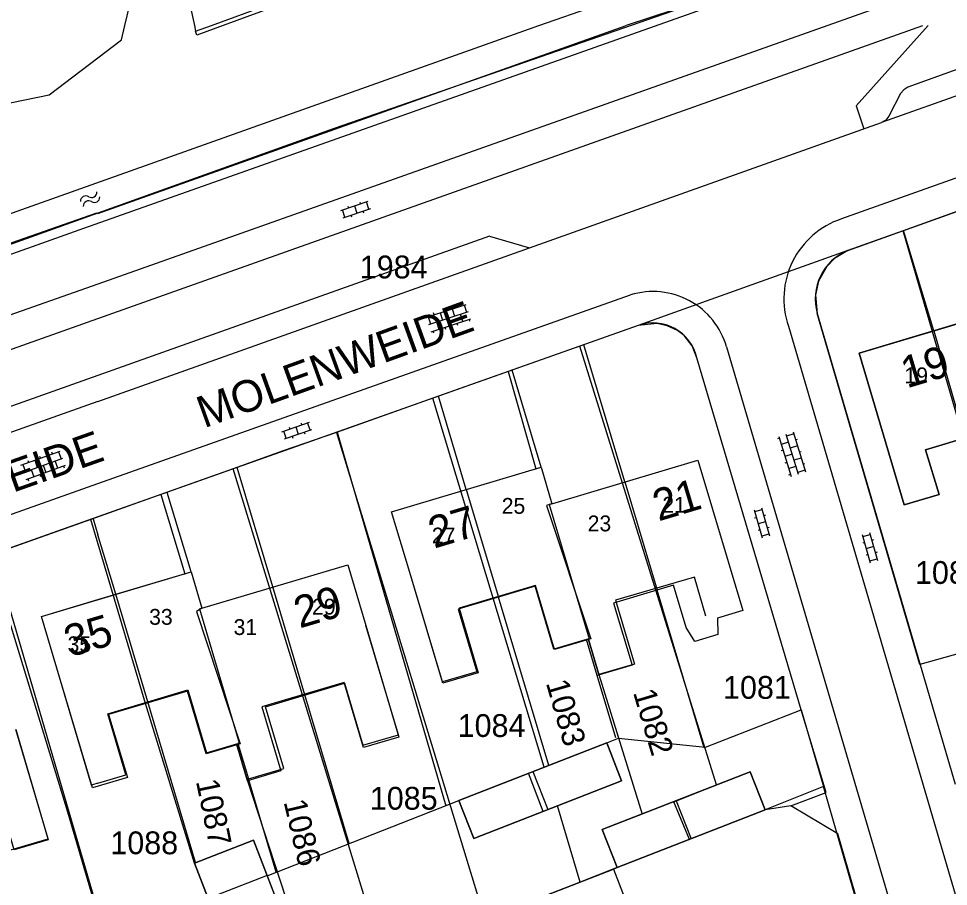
# Model space of a CAD drawing. Extents: x 148816 to 151297, y 399515 to 402500.
# Drawn here: x 150493.7 to 150567.2, y 400432 to 400500.5 of the extents above; entities that cross this region are included whole.
import ezdxf

# ---------------------------------------------------------------- set-up
doc = ezdxf.new("R2010")
doc.units = 0
for name, color, linetype in [('B01 Hoofdgebouw  [D] Norm', 7, 'Continuous'), ('B01 Hoofdgebouw  [T] Norm', 7, 'Continuous'), ('B01 hoofgebouw', 7, 'Continuous'), ('B02 Bijgebouw  [D] Norm', 7, 'Continuous'), ('B07 Tussenmuur  [D] Norm', 7, 'Continuous'), ('G01 perceelsgrens', 7, 'Continuous'), ('S02 Open verharding  Norm', 7, 'Continuous'), ('S05 Water  Norm', 7, 'Continuous'), ('T01 Muur  [T] Gem', 7, 'Continuous'), ('T03 Hek raster  [D] Norm', 7, 'Continuous'), ('T04 Haag heg  [D] Gem', 7, 'Continuous'), ('T09 Insteek water  [D] Norm', 7, 'Continuous'), ('T09 Insteek water  [T] Norm', 7, 'Continuous'), ('V00 Kant verharding algemeen  [T] Norm', 7, 'Continuous'), ('V00 Kant verharding algemeen secundair  [T] Gem', 7, 'Continuous'), ('V00 Kant verharding algemeen secundair  [T] Norm', 7, 'Continuous'), ('Z01 perceelnummer', 7, 'Continuous'), ('Z02 huisnummer', 7, 'Continuous'), ('Z02 Huisnummer  [Tekst] Norm', 7, 'Continuous'), ('Z06 straatnaam', 7, 'Continuous')]:
    doc.layers.add(name, color=color, linetype=linetype)

msp = doc.modelspace()

# ---------------------------------------------------------------- linework, layer by layer
at = {"layer": 'B01 Hoofdgebouw  [D] Norm'}
for p, q in [((150527.209, 400448.157), (150524.62, 400456.8)), ((150545.448, 400455.791), (150540.722, 400454.378)), ((150534.522, 400455.721), (150528.442, 400453.903)), ((150536.011, 400450.742), (150534.522, 400455.721)), ((150540.722, 400454.378), (150542.185, 400449.486)), ((150528.442, 400453.903), (150529.918, 400448.967)), ((150523.723, 400443.996), (150521.15, 400452.63)), ((150538.575, 400451.509), (150536.011, 400450.742)), ((150539.427, 400448.661), (150538.575, 400451.509)), ((150542.185, 400449.486), (150539.427, 400448.661)), ((150499.499, 400440.012), (150496.96, 400448.55)), ((150529.918, 400448.967), (150527.209, 400448.157)), ((150513.225, 400446.208), (150519.471, 400448.067)), ((150519.471, 400448.067), (150520.93, 400443.165)), ((150500.765, 400445.649), (150507.087, 400447.527)), ((150507.087, 400447.527), (150508.559, 400442.571)), ((150514.675, 400441.335), (150513.225, 400446.208)), ((150502.201, 400440.815), (150500.765, 400445.649)), ((150496.061, 400435.766), (150493.5, 400444.4)), ((150520.93, 400443.165), (150523.723, 400443.996)), ((150508.559, 400442.571), (150511.05, 400443.311)), ((150511.05, 400443.311), (150511.884, 400440.505)), ((150511.884, 400440.505), (150514.675, 400441.335)), ((150500, 400440.161), (150502.201, 400440.815)), ((150500, 400440.161), (150499.499, 400440.012)), ((150493.118, 400434.894), (150496.061, 400435.766)), ((150513.362, 400432.873), (150508.7, 400431.06))]:
    msp.add_line(p, q, dxfattribs=at)
msp.add_lwpolyline([(150535.84, 400462.23), (150535.629, 400462.167), (150538.79, 400451.573), (150538.575, 400451.509)], dxfattribs=at)
at = {"layer": 'B01 Hoofdgebouw  [T] Norm'}
for p, q in [((150560.13, 400474.12), (150571.89, 400477.65)), ((150563.67, 400462.14), (150560.13, 400474.12)), ((150571.57, 400468.345), (150565.35, 400466.5)), ((150565.35, 400466.5), (150566.45, 400462.96)), ((150535.84, 400462.23), (150547.37, 400465.67)), ((150523.19, 400461.59), (150534.99, 400465.12)), ((150534.99, 400465.12), (150535.84, 400462.23)), ((150566.45, 400462.96), (150563.67, 400462.14)), ((150524.62, 400456.8), (150523.19, 400461.59)), ((150508.2, 400453.99), (150519.73, 400457.42)), ((150519.73, 400457.42), (150521.15, 400452.63)), ((150500, 400454.665), (150507.35, 400456.85)), ((150507.35, 400456.85), (150508.2, 400453.99)), ((150495.54, 400453.34), (150500, 400454.665)), ((150496.96, 400448.55), (150495.54, 400453.34)), ((150528.51, 400438.8), (150540.18, 400443.36)), ((150540.18, 400443.36), (150541.36, 400440.36)), ((150539.83, 400436.5), (150551.51, 400441.07)), ((150551.51, 400441.07), (150552.69, 400438.07)), ((150541.36, 400440.36), (150529.68, 400435.8)), ((150529.68, 400435.8), (150528.51, 400438.8)), ((150552.69, 400438.07), (150541.01, 400433.5)), ((150541.01, 400433.5), (150539.83, 400436.5)), ((150507.61, 400433.86), (150512.27, 400435.68)), ((150512.27, 400435.68), (150514.53, 400429.87)), ((150508.7, 400431.06), (150507.61, 400433.86))]:
    msp.add_line(p, q, dxfattribs=at)
msp.add_lwpolyline([(150547.37, 400465.67), (150550.931, 400453.792), (150548.919, 400453.191), (150548.949, 400451.901), (150547.129, 400451.355), (150546.447, 400452.45), (150545.448, 400455.791)], dxfattribs=at)
at = {"layer": 'B01 hoofgebouw'}
for points in [[(150566.45, 400462.96), (150565.35, 400466.5), (150571.57, 400468.345), (150573.075, 400463.31), (150575.695, 400464.08), (150576.47, 400461.17), (150579.245, 400462.11), (150577.745, 400467.045), (150584.115, 400468.935), (150585.61, 400463.935), (150588.38, 400464.76), (150584.29, 400478.21), (150572.76, 400474.78), (150571.89, 400477.65), (150560.13, 400474.12), (150563.67, 400462.14), (150566.45, 400462.96)], [(150524.62, 400456.8), (150523.19, 400461.59), (150534.99, 400465.12), (150535.84, 400462.23), (150547.37, 400465.67)], [(150547.37, 400465.67), (150550.931, 400453.792), (150548.919, 400453.191), (150548.949, 400451.901), (150547.129, 400451.355)], [(150496.96, 400448.55), (150495.54, 400453.34), (150507.35, 400456.85), (150508.2, 400453.99), (150519.73, 400457.42), (150521.15, 400452.63)], [(150548.014, 400453.357), (150547.109, 400456.435), (150540.886, 400454.605), (150542.367, 400449.568), (150539.565, 400448.744), (150538.75, 400451.514), (150536.05, 400450.72), (150534.565, 400455.766), (150528.534, 400453.992), (150530.036, 400448.884), (150527.23, 400448.058), (150524.62, 400456.8)], [(150521.15, 400452.63), (150523.764, 400443.812), (150520.972, 400442.982), (150519.442, 400448.129), (150512.938, 400446.196), (150514.441, 400441.14), (150511.814, 400440.359), (150510.968, 400443.205), (150508.54, 400442.484), (150507.067, 400447.441), (150500.839, 400445.59), (150502.318, 400440.615), (150499.556, 400439.794), (150496.96, 400448.55)], [(150493.5, 400444.4), (150496.074, 400435.7), (150493.373, 400434.9), (150491.906, 400439.85), (150485.636, 400437.992), (150487.08, 400433.12)], [(150529.68, 400435.8), (150541.36, 400440.36), (150540.18, 400443.36), (150528.51, 400438.8), (150529.68, 400435.8)], [(150552.69, 400438.07), (150551.51, 400441.07), (150539.83, 400436.5), (150541.01, 400433.5), (150552.69, 400438.07)], [(150502.86, 400425.31), (150514.53, 400429.87), (150512.27, 400435.68), (150507.61, 400433.86), (150508.7, 400431.06), (150501.68, 400428.31), (150502.86, 400425.31)]]:
    msp.add_lwpolyline(points, dxfattribs=at)
at = {"layer": 'B02 Bijgebouw  [D] Norm'}
msp.add_lwpolyline([(150528.523, 400428.639), (150540.709, 400433.383), (150542.459, 400428.887), (150530.273, 400424.143)], close=True, dxfattribs=at)
at = {"layer": 'B07 Tussenmuur  [D] Norm'}
for p, q in [((150566.01, 400475.885), (150568.46, 400467.422)), ((150566.01, 400475.885), (150568.46, 400467.422)), ((150541.605, 400463.95), (150544.154, 400455.406)), ((150541.605, 400463.95), (150544.154, 400455.406)), ((150529.09, 400463.355), (150531.632, 400454.857)), ((150529.09, 400463.355), (150531.632, 400454.857)), ((150503.925, 400446.587), (150501.403, 400455.085)), ((150503.925, 400446.587), (150501.403, 400455.085)), ((150516.347, 400447.137), (150513.811, 400455.659)), ((150516.347, 400447.137), (150513.811, 400455.659)), ((150534.345, 400441.08), (150535.517, 400438.081)), ((150534.345, 400441.08), (150535.517, 400438.081)), ((150545.67, 400438.785), (150546.845, 400435.783)), ((150545.67, 400438.785), (150546.845, 400435.783))]:
    msp.add_line(p, q, dxfattribs=at)
msp.add_lwpolyline([(150508.2, 400453.99), (150508.008, 400453.932), (150511.158, 400443.342), (150511.05, 400443.311)], dxfattribs=at)
msp.add_lwpolyline([(150508.2, 400453.99), (150508.008, 400453.932), (150511.158, 400443.342), (150511.05, 400443.311)], dxfattribs=at)
at = {"layer": 'G01 perceelsgrens'}
for points in [[(150564.197, 400507.675), (150542.103, 400500)], [(150542.103, 400500), (150518.662, 400491.857), (150446.021, 400465.844), (150446.501, 400464.396)], [(150569.236, 400485.811), (150563.581, 400483.789)], [(150563.581, 400483.789), (150559.219, 400482.229)], [(150571.547, 400441.079), (150570.61, 400444.315), (150576.711, 400446.004), (150575.69, 400449.53), (150573.717, 400448.959), (150563.581, 400483.789)], [(150559.219, 400482.229), (150542.671, 400476.311)], [(150559.219, 400482.229), (150558.159, 400481.596), (150557.558, 400480.971), (150556.904, 400479.812), (150556.68, 400478.729), (150556.8, 400477.26), (150567.713, 400440.086)], [(150542.671, 400476.311), (150538.068, 400474.681)], [(150554.715, 400438.388), (150557.519, 400439.438), (150555.53, 400445.96), (150547.31, 400473.76), (150546.938, 400474.692), (150546.31, 400475.503), (150545.761, 400475.921), (150544.95, 400476.287), (150544.165, 400476.471), (150542.671, 400476.311)], [(150538.068, 400474.681), (150532.399, 400472.671)], [(150546.706, 400435.729), (150545.469, 400438.707), (150548.854, 400440.031), (150538.068, 400474.681)], [(150532.399, 400472.671), (150526.457, 400470.566)], [(150532.399, 400472.671), (150534.589, 400465), (150534.99, 400465.12), (150535.84, 400462.23), (150535.413, 400462.087), (150538.935, 400451.576), (150538.75, 400451.514), (150539.565, 400448.744), (150542.974, 400437.73), (150539.83, 400436.5), (150541.01, 400433.5)], [(150526.457, 400470.566), (150518.837, 400467.866)], [(150538.073, 400432.357), (150536.303, 400438.386), (150535.161, 400437.94), (150534.013, 400440.95), (150535.242, 400441.431), (150526.457, 400470.566)], [(150518.837, 400467.866), (150514.62, 400466.415), (150510.679, 400464.975)], [(150518.837, 400467.866), (150530.552, 400429.428)], [(150510.679, 400464.975), (150504.968, 400462.951)], [(150522.588, 400426.314), (150521.501, 400429.347), (150521.59, 400429.381), (150510.679, 400464.975)], [(150504.968, 400462.951), (150499.442, 400460.993)], [(150504.968, 400462.951), (150506.866, 400456.706), (150507.35, 400456.85), (150508.2, 400453.99), (150507.782, 400453.734), (150511.234, 400443.287), (150510.968, 400443.205), (150511.814, 400440.359), (150516.105, 400427.213), (150515.79, 400427.11), (150516.96, 400424.11)], [(150499.442, 400460.993), (150491.391, 400458.14)], [(150511.061, 400421.794), (150509.267, 400427.813), (150508.389, 400427.47), (150507.255, 400430.494), (150508.7, 400431.06), (150507.61, 400433.86), (150503.758, 400446.458), (150499.442, 400460.993)], [(150504.76, 400419.32), (150503.59, 400422.32), (150502.343, 400421.835), (150497.615, 400437.874), (150491.391, 400458.14)], [(150554.715, 400438.388), (150552.69, 400438.07), (150546.706, 400435.729)], [(150563.85, 400417.467), (150558.436, 400436.168), (150554.715, 400438.388)], [(150546.706, 400435.729), (150541.01, 400433.5)], [(150541.01, 400433.5), (150538.073, 400432.357)], [(150538.073, 400432.357), (150530.552, 400429.428)]]:
    msp.add_lwpolyline(points, dxfattribs=at)
at = {"layer": 'S02 Open verharding  Norm'}
for p, q in [((150519.168, 400485.383), (150521.349, 400486.114)), ((150520.685, 400486.05), (150520.733, 400485.907)), ((150521.397, 400485.498), (150521.207, 400486.067)), ((150519.501, 400484.861), (150519.311, 400485.43)), ((150519.359, 400484.814), (150521.54, 400485.545)), ((150519.737, 400485.732), (150519.785, 400485.589)), ((150520.259, 400485.748), (150520.449, 400485.18)), ((150520.923, 400485.339), (150520.971, 400485.196)), ((150519.975, 400485.021), (150520.023, 400484.878)), ((150525.936, 400476.952), (150529.074, 400477.975)), ((150528.456, 400477.773), (150528.409, 400477.916)), ((150528.931, 400477.928), (150529.117, 400477.358)), ((150526.122, 400476.382), (150529.26, 400477.404)), ((150526.554, 400477.154), (150526.508, 400477.296)), ((150527.03, 400477.309), (150527.216, 400476.738)), ((150527.505, 400477.463), (150527.459, 400477.606)), ((150527.98, 400477.618), (150528.166, 400477.048)), ((150528.828, 400476.632), (150528.642, 400477.203)), ((150526.079, 400476.999), (150526.265, 400476.428)), ((150526.308, 400475.811), (150529.446, 400476.834)), ((150526.74, 400476.583), (150526.926, 400476.013)), ((150527.691, 400476.893), (150527.877, 400476.323)), ((150528.352, 400476.477), (150528.399, 400476.335)), ((150529.303, 400476.787), (150529.35, 400476.645)), ((150526.451, 400475.858), (150526.497, 400475.715)), ((150527.402, 400476.168), (150527.448, 400476.025)), ((150514.527, 400467.916), (150516.7, 400468.67)), ((150515.092, 400468.271), (150515.141, 400468.129)), ((150515.614, 400468.293), (150515.81, 400467.727)), ((150516.037, 400468.599), (150516.086, 400468.457)), ((150516.755, 400468.054), (150516.558, 400468.621)), ((150514.866, 400467.399), (150514.669, 400467.966)), ((150514.724, 400467.35), (150516.897, 400468.104)), ((150515.338, 400467.563), (150515.387, 400467.421)), ((150516.283, 400467.891), (150516.332, 400467.749)), ((150553.762, 400467.543), (150554.735, 400464.389)), ((150554.336, 400467.72), (150555.308, 400464.566)), ((150554.953, 400467.753), (150554.38, 400467.576)), ((150554.909, 400467.897), (150555.882, 400464.743)), ((150553.807, 400467.4), (150553.663, 400467.355)), ((150554.527, 400467.099), (150553.954, 400466.922)), ((150555.248, 400466.798), (150554.675, 400466.621)), ((150555.101, 400467.275), (150555.244, 400467.32)), ((150493.917, 400465.27), (150497.021, 400466.392)), ((150496.41, 400466.171), (150496.359, 400466.312)), ((150496.88, 400466.341), (150497.084, 400465.777)), ((150554.101, 400466.444), (150553.958, 400466.4)), ((150554.822, 400466.143), (150554.249, 400465.966)), ((150555.395, 400466.32), (150555.539, 400466.364)), ((150494.058, 400465.321), (150494.262, 400464.757)), ((150494.121, 400464.706), (150497.225, 400465.828)), ((150494.529, 400465.491), (150494.478, 400465.632)), ((150494.999, 400465.661), (150495.203, 400465.097)), ((150495.469, 400465.831), (150495.418, 400465.972)), ((150495.939, 400466.001), (150496.143, 400465.437)), ((150496.817, 400465.043), (150496.613, 400465.607)), ((150554.396, 400465.488), (150554.253, 400465.444)), ((150555.543, 400465.842), (150554.969, 400465.665)), ((150555.69, 400465.364), (150555.833, 400465.408)), ((150494.325, 400464.142), (150497.429, 400465.264)), ((150494.733, 400464.927), (150494.936, 400464.363)), ((150495.673, 400465.267), (150495.877, 400464.703)), ((150496.347, 400464.873), (150496.398, 400464.732)), ((150497.288, 400465.213), (150497.339, 400465.072)), ((150554.543, 400465.011), (150555.117, 400465.187)), ((150555.837, 400464.886), (150555.264, 400464.71)), ((150494.466, 400464.193), (150494.517, 400464.052)), ((150495.407, 400464.533), (150495.458, 400464.392)), ((150554.691, 400464.533), (150554.547, 400464.489)), ((150551.827, 400461.75), (150552.456, 400459.538)), ((150551.868, 400461.606), (150552.445, 400461.77)), ((150552.404, 400461.914), (150553.033, 400459.702)), ((150552.005, 400461.125), (150551.861, 400461.084)), ((150552.726, 400461.33), (150552.582, 400461.289)), ((150552.278, 400460.163), (150552.134, 400460.122)), ((150552.719, 400460.808), (150552.141, 400460.644)), ((150552.999, 400460.368), (150552.855, 400460.327)), ((150552.415, 400459.682), (150552.992, 400459.846)), ((150560.363, 400459.79), (150560.992, 400457.578)), ((150560.404, 400459.646), (150560.981, 400459.81)), ((150560.94, 400459.954), (150561.569, 400457.742)), ((150560.541, 400459.165), (150560.397, 400459.124)), ((150561.255, 400458.848), (150560.677, 400458.684)), ((150561.262, 400459.37), (150561.118, 400459.329)), ((150560.814, 400458.203), (150560.67, 400458.162)), ((150561.535, 400458.408), (150561.391, 400458.367)), ((150560.951, 400457.722), (150561.528, 400457.886))]:
    msp.add_line(p, q, dxfattribs=at)
at = {"layer": 'S05 Water  Norm'}
for centre, start, end in [((150499.494, 400486.834), 237.78025, 1.63527), ((150499.04, 400486.115), 57.78025, 181.63528), ((150499.264, 400485.724), 57.78025, 181.63528), ((150499.717, 400486.444), 237.78025, 1.63527)]:
    msp.add_arc(centre, 0.425, start, end, dxfattribs=at)
at = {"layer": 'T01 Muur  [T] Gem'}
msp.add_line((150540.709, 400433.383), (150541.01, 400433.5), dxfattribs=at)
for points in [[(150508.96, 400500), (150541.672, 400511.984), (150540.187, 400520.112), (150540.502, 400520.17), (150542.035, 400511.777), (150509.89, 400500)], [(150509.89, 400500), (150507.818, 400499.241), (150507.708, 400499.541), (150508.961, 400500)]]:
    msp.add_lwpolyline(points, dxfattribs=at)
at = {"layer": 'T03 Hek raster  [D] Norm'}
msp.add_lwpolyline([(150564.312, 400507.137), (150498.497, 400483.821), (150458.639, 400469.626)], dxfattribs=at)
at = {"layer": 'T04 Haag heg  [D] Gem'}
for p, q in [((150566.01, 400475.885), (150563.632, 400483.807)), ((150541.605, 400463.95), (150538.372, 400474.787)), ((150534.99, 400465.12), (150532.705, 400472.779)), ((150529.09, 400463.355), (150526.893, 400470.719)), ((150518.898, 400467.887), (150527.465, 400438.39)), ((150513.811, 400455.659), (150510.998, 400465.087)), ((150507.35, 400456.85), (150505.476, 400463.131)), ((150499.61, 400461.052), (150500, 400459.788)), ((150501.403, 400455.085), (150500, 400459.788)), ((150491.743, 400458.264), (150500.648, 400427.846)), ((150547.865, 400442.965), (150544.154, 400455.406)), ((150535.596, 400441.569), (150531.632, 400454.857)), ((150540.891, 400443.753), (150539.427, 400448.661)), ((150519.847, 400435.404), (150516.347, 400447.137)), ((150507.71, 400433.899), (150503.925, 400446.587)), ((150514.08, 400433.142), (150511.884, 400440.505))]:
    msp.add_line(p, q, dxfattribs=at)
for points in [[(150502.124, 400500), (150503.536, 400505.909), (150501.24, 400516.983), (150491.966, 400514.978)], [(150484.369, 400495.843), (150485.073, 400492.26), (150496.135, 400494.526), (150501.849, 400498.849), (150502.124, 400500)]]:
    msp.add_lwpolyline(points, dxfattribs=at)
at = {"layer": 'T09 Insteek water  [D] Norm'}
msp.add_lwpolyline([(150534.81, 400500), (150562.149, 400509.505), (150562.844, 400506.956), (150541.717, 400500)], dxfattribs=at)
at = {"layer": 'T09 Insteek water  [T] Norm'}
for p, q in [((150486.912, 400482.949), (150534.81, 400500)), ((150500, 400485.149), (150541.717, 400500)), ((150499.894, 400485.173), (150446.196, 400466.367))]:
    msp.add_line(p, q, dxfattribs=at)
at = {"layer": 'V00 Kant verharding algemeen  [T] Norm'}
for p, q in [((150565.29, 400502.71), (150557.64, 400500)), ((150557.64, 400500), (150500, 400479.58)), ((150500, 400476.86), (150565.16, 400500)), ((150601.56, 400500), (150558.72, 400484.72)), ((150565.58, 400500), (150559.87, 400493.65)), ((150577.575, 400500), (150563.97, 400495.13)), ((150559.22, 400482.23), (150607.98, 400499.66)), ((150563.635, 400494.915), (150563.38, 400494.61)), ((150563.97, 400495.13), (150563.635, 400494.915)), ((150563.38, 400494.61), (150562.47, 400492.82)), ((150559.87, 400493.65), (150560.5, 400491.82)), ((150562.22, 400492.525), (150561.88, 400492.33)), ((150562.47, 400492.82), (150562.22, 400492.525)), ((150534.072, 400482.43), (150561.881, 400492.326)), ((150530.932, 400483.371), (150500, 400472.364)), ((150530.932, 400483.371), (150534.072, 400482.43)), ((150500, 400479.58), (150469.214, 400468.728)), ((150500, 400463.82), (150542.06, 400478.72)), ((150564.92, 400449.53), (150556.8, 400477.26)), ((150470.009, 400466.232), (150500, 400476.86)), ((150542.67, 400476.31), (150500, 400461.19)), ((150554.53, 400476.25), (150596.533, 400333.371)), ((150549.65, 400474.61), (150591.652, 400331.942)), ((150555.53, 400445.96), (150547.31, 400473.76)), ((150500, 400472.364), (150481.65, 400465.833)), ((150482.192, 400457.555), (150500, 400463.82)), ((150500, 400461.19), (150478.47, 400453.56)), ((150585.93, 400455.55), (150564.92, 400449.53)), ((150547.98, 400443.01), (150555.53, 400445.96)), ((150540.18, 400443.36), (150541.11, 400443.73)), ((150541.11, 400443.73), (150547.98, 400443.01)), ((150557.31, 400439.9), (150552.69, 400438.07)), ((150563.68, 400417.86), (150557.31, 400439.9)), ((150513.36, 400432.86), (150528.51, 400438.8))]:
    msp.add_line(p, q, dxfattribs=at)
for points in [[(150512.263, 400507.937), (150512.842, 400504.959), (150507.042, 400502.619), (150507.609, 400500)], [(150507.609, 400500), (150507.708, 400499.541)]]:
    msp.add_lwpolyline(points, dxfattribs=at)
for centre, radius, start, end in [((150560.821, 400478.409), 6.651, 108.41245, 198.94553), ((150560.789, 400478.392), 4.147, 112.23523, 195.83987), ((150543.839, 400472.943), 6.045, 16.01102, 107.11771), ((150543.836, 400472.936), 3.57, 13.34741, 109.06893)]:
    msp.add_arc(centre, radius, start, end, dxfattribs=at)
at = {"layer": 'V00 Kant verharding algemeen secundair  [T] Gem'}
msp.add_line((150555.53, 400445.96), (150557.31, 400439.9), dxfattribs=at)
at = {"layer": 'V00 Kant verharding algemeen secundair  [T] Norm'}
for p, q in [((150602.508, 400506.835), (150561.881, 400492.326)), ((150500, 400470.305), (150534.072, 400482.43)), ((150500, 400470.305), (150480.4, 400463.383))]:
    msp.add_line(p, q, dxfattribs=at)

# ---------------------------------------------------------------- texts
at = {"layer": 'Z01 perceelnummer'}
for s, p in [('1984', (150520.675, 400480.025)), ('1080', (150564.526, 400455.902)), ('1081', (150549.366, 400446.829)), ('1084', (150528.407, 400443.818)), ('1085', (150521.471, 400438.077)), ('1088', (150500.975, 400434.558))]:
    msp.add_text(s, height=1.8, dxfattribs=at).set_placement(p)
for s, rotation, p in [('1083', 286.03994, (150535.366, 400448.086)), ('1082', 286.56747, (150542.246, 400447.332)), ('1087', 281.71247, (150507.727, 400440.315)), ('1086', 283.2438, (150514.655, 400438.69))]:
    msp.add_text(s, height=1.8, rotation=rotation, dxfattribs=at).set_placement(p)
at = {"layer": 'Z02 huisnummer'}
for s, rotation, p in [('19', 16.73216, (150563.877, 400471.329)), ('21', 16.6224, (150544.267, 400460.83)), ('27', 16.6224, (150526.546, 400458.68)), ('29', 16.56747, (150515.926, 400452.376)), ('35', 16.6224, (150497.785, 400450.096))]:
    msp.add_text(s, height=2.5, rotation=rotation, dxfattribs=at).set_placement(p)
at = {"layer": 'Z02 Huisnummer  [Tekst] Norm'}
for s, p in [('19', (150563.695, 400471.745)), ('25', (150531.888, 400461.436)), ('21', (150544.572, 400461.526)), ('23', (150538.675, 400460.053)), ('27', (150526.365, 400459.095)), ('29', (150516.91, 400453.482)), ('33', (150504.039, 400452.675)), ('31', (150510.709, 400451.868)), ('35', (150497.6, 400450.51))]:
    msp.add_text(s, height=1.25, dxfattribs=at).set_placement(p)
at = {"layer": 'Z06 straatnaam'}
for rotation, p in [(19.88517, (150508.379, 400468.182)), (19.44957, (150479.095, 400458.083))]:
    msp.add_text('MOLENWEIDE', height=2.5, rotation=rotation, dxfattribs=at).set_placement(p)

doc.saveas('drawing.dxf')
